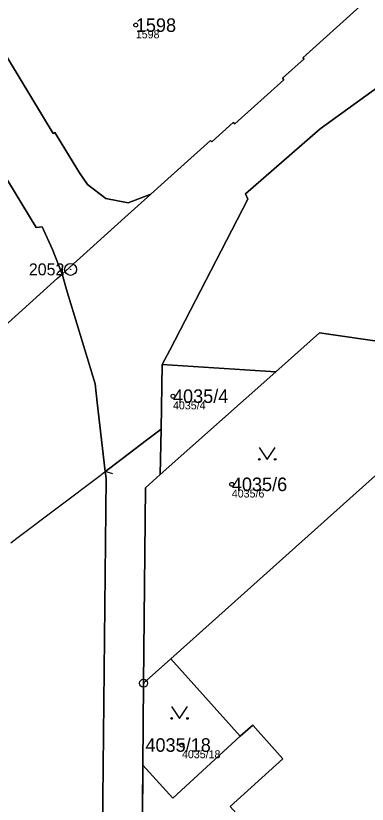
# Model space of a CAD drawing. Extents: x -690132 to -685994, y -975441 to -972444.
# Drawn here: x -688378 to -688333.8, y -974212.9 to -974113.9 of the extents above; entities that cross this region are included whole.
import ezdxf

# ---------------------------------------------------------------- set-up
doc = ezdxf.new("R2010")
doc.units = 0
for name, color, linetype in [('Definiční body', 7, 'Continuous'), ('Hranice parcel', 7, 'Continuous'), ('Parcelní čísla', 7, 'Continuous'), ('Polygon budovy', 7, 'Continuous'), ('Polygon parcely', 7, 'Continuous'), ('Vnitřní kresba', 7, 'Continuous'), ('Značky bodu BP', 7, 'Continuous'), ('Značky kultur', 7, 'Continuous')]:
    doc.layers.add(name, color=color, linetype=linetype)

msp = doc.modelspace()

# ---------------------------------------------------------------- linework, layer by layer
at = {"layer": 'Definiční body'}
for centre in [(-688362.89, -974115.08), (-688358.22, -974161.69), (-688350.83, -974172.76), (-688357.09, -974205.51)]:
    msp.add_circle(centre, 0.25, dxfattribs=at)
at = {"layer": 'Hranice parcel'}
for p, q in [((-688359.56, -974157.71), (-688359.72, -974165.85)), ((-688345.3, -974158.64), (-688359.56, -974157.71)), ((-688359.84, -974171.54), (-688345.3, -974158.64)), ((-688359.72, -974165.85), (-688359.84, -974171.54)), ((-688361.92, -974197.74), (-688358.5, -974194.68)), ((-688358.5, -974194.68), (-688349.77, -974204.41)), ((-688361.92, -974197.74), (-688362.01, -974208.03)), ((-688362.01, -974208.03), (-688362.12, -974222.81))]:
    msp.add_line(p, q, dxfattribs=at)
for points in [[(-688372.16, -974146.36), (-688373.36, -974143.25), (-688374.64, -974140.43), (-688375.41, -974140.51), (-688392.36, -974112.58), (-688393.42, -974110.92), (-688401.78, -974097.66), (-688403.51, -974094.93), (-688407.78, -974088.21), (-688407.58, -974088.06)], [(-688383.63, -974111.28), (-688383.18, -974112.02), (-688380.13, -974117.09), (-688380.28, -974117.17), (-688373.27, -974128.7), (-688373.08, -974128.58), (-688369.96, -974133.64), (-688368.98, -974135.1), (-688366.66, -974136.87), (-688363.84, -974137.38), (-688361.01, -974136.3)], [(-688361.01, -974136.3), (-688359.7, -974135.16), (-688353.49, -974129.59), (-688353.36, -974129.74), (-688350.65, -974127.3), (-688350.47, -974127.49), (-688344.3, -974121.96), (-688344.48, -974121.76), (-688341.75, -974119.32), (-688341.89, -974119.17), (-688333.86, -974111.96)], [(-688329.76, -974120.91), (-688339.73, -974128.1), (-688349.11, -974136.27), (-688348.83, -974136.96), (-688352.16, -974143.41), (-688358.63, -974155.9), (-688359.56, -974157.71)], [(-688361.01, -974136.3), (-688364.28, -974139.25), (-688371.24, -974145.53), (-688372.16, -974146.36)], [(-688366.73, -974171.15), (-688367.74, -974162.49), (-688368.01, -974160.12), (-688370.58, -974151.61), (-688371.5, -974148.56), (-688372.16, -974146.36)], [(-688326, -974160.97), (-688331.45, -974154.96), (-688339.8, -974153.75), (-688345.3, -974158.64)], [(-688358.5, -974194.68), (-688326.39, -974165.9), (-688325.73, -974166.64), (-688323.32, -974164.6)], [(-688366.73, -974171.15), (-688366.16, -974170.72), (-688361.53, -974167.22), (-688359.72, -974165.85)], [(-688367.74, -974285.75), (-688367.79, -974284.6), (-688366.62, -974172.04), (-688366.73, -974171.15)], [(-688359.84, -974171.54), (-688361.69, -974173.19), (-688361.92, -974197.74)], [(-688349.77, -974204.41), (-688348.18, -974203.03), (-688344.41, -974207.26), (-688351.03, -974213.23)], [(-688349.77, -974204.41), (-688358.24, -974212.2), (-688362.01, -974208.03)]]:
    msp.add_lwpolyline(points, dxfattribs=at)
at = {"layer": 'Polygon budovy'}
msp.add_lwpolyline([(-688383.18, -974112.02), (-688380.13, -974117.09), (-688380.28, -974117.17), (-688373.27, -974128.7), (-688373.08, -974128.58), (-688369.96, -974133.64), (-688368.98, -974135.1), (-688366.66, -974136.87), (-688363.84, -974137.38), (-688361.01, -974136.3), (-688359.7, -974135.16), (-688353.49, -974129.59), (-688353.36, -974129.74), (-688350.65, -974127.3), (-688350.47, -974127.49), (-688344.3, -974121.96), (-688344.48, -974121.76), (-688341.75, -974119.32), (-688341.89, -974119.17), (-688333.86, -974111.96)], dxfattribs=at)
msp.add_lwpolyline([(-688326.39, -974165.9), (-688358.5, -974194.68), (-688349.77, -974204.41), (-688348.18, -974203.03), (-688344.41, -974207.26), (-688351.03, -974213.23), (-688326.47, -974240.63), (-688319.88, -974234.68), (-688315.92, -974238.84), (-688317.64, -974240.07), (-688313.15, -974245.34), (-688306.15, -974238.95), (-688292.22, -974226.49), (-688287.77, -974222.41), (-688281.05, -974216.48), (-688281.35, -974216.14), (-688325.73, -974166.64)], close=True, dxfattribs=at)
at = {"layer": 'Polygon parcely'}
for points in [[(-688367.79, -974284.6), (-688366.62, -974172.04), (-688366.73, -974171.15), (-688367.74, -974162.49), (-688368.01, -974160.12), (-688370.58, -974151.61), (-688371.5, -974148.56), (-688372.16, -974146.36), (-688373.36, -974143.25), (-688374.64, -974140.43), (-688375.41, -974140.51), (-688392.36, -974112.58), (-688393.42, -974110.92), (-688401.78, -974097.66), (-688403.51, -974094.93)], [(-688392.36, -974112.58), (-688375.41, -974140.51), (-688374.64, -974140.43), (-688373.36, -974143.25), (-688372.16, -974146.36), (-688371.24, -974145.53), (-688364.28, -974139.25), (-688361.01, -974136.3), (-688363.84, -974137.38), (-688366.66, -974136.87), (-688368.98, -974135.1), (-688369.96, -974133.64), (-688373.08, -974128.58), (-688373.27, -974128.7), (-688380.28, -974117.17), (-688380.13, -974117.09), (-688383.18, -974112.02)], [(-688383.18, -974112.02), (-688380.13, -974117.09), (-688380.28, -974117.17), (-688373.27, -974128.7), (-688373.08, -974128.58), (-688369.96, -974133.64), (-688368.98, -974135.1), (-688366.66, -974136.87), (-688363.84, -974137.38), (-688361.01, -974136.3), (-688359.7, -974135.16), (-688353.49, -974129.59), (-688353.36, -974129.74), (-688350.65, -974127.3), (-688350.47, -974127.49), (-688344.3, -974121.96), (-688344.48, -974121.76), (-688341.75, -974119.32), (-688341.89, -974119.17), (-688333.86, -974111.96)], [(-688333.86, -974111.96), (-688341.89, -974119.17), (-688341.75, -974119.32), (-688344.48, -974121.76), (-688344.3, -974121.96), (-688350.47, -974127.49), (-688350.65, -974127.3), (-688353.36, -974129.74), (-688353.49, -974129.59), (-688359.7, -974135.16), (-688361.01, -974136.3), (-688364.28, -974139.25), (-688371.24, -974145.53), (-688372.16, -974146.36), (-688371.5, -974148.56), (-688370.58, -974151.61), (-688368.01, -974160.12), (-688367.74, -974162.49), (-688366.73, -974171.15), (-688366.16, -974170.72), (-688361.53, -974167.22), (-688359.72, -974165.85), (-688359.56, -974157.71), (-688358.63, -974155.9), (-688352.16, -974143.41), (-688348.83, -974136.96), (-688349.11, -974136.27), (-688339.73, -974128.1), (-688329.76, -974120.91)], [(-688329.76, -974120.91), (-688339.73, -974128.1), (-688349.11, -974136.27), (-688348.83, -974136.96), (-688352.16, -974143.41), (-688358.63, -974155.9), (-688359.56, -974157.71), (-688345.3, -974158.64), (-688339.8, -974153.75), (-688331.45, -974154.96)], [(-688351.03, -974213.23), (-688344.41, -974207.26), (-688348.18, -974203.03), (-688349.77, -974204.41), (-688358.24, -974212.2), (-688362.01, -974208.03), (-688362.12, -974222.81)]]:
    msp.add_lwpolyline(points, dxfattribs=at)
for points in [[(-688361.92, -974197.74), (-688358.5, -974194.68), (-688326.39, -974165.9), (-688325.73, -974166.64), (-688323.32, -974164.6), (-688322.98, -974164.31), (-688323.5, -974163.73), (-688326, -974160.97), (-688331.45, -974154.96), (-688339.8, -974153.75), (-688345.3, -974158.64), (-688359.84, -974171.54), (-688361.69, -974173.19)], [(-688359.84, -974171.54), (-688345.3, -974158.64), (-688359.56, -974157.71), (-688359.72, -974165.85)], [(-688281.05, -974216.48), (-688281.35, -974216.14), (-688278.95, -974213.98), (-688323.32, -974164.6), (-688325.73, -974166.64), (-688326.39, -974165.9), (-688358.5, -974194.68), (-688349.77, -974204.41), (-688348.18, -974203.03), (-688344.41, -974207.26), (-688351.03, -974213.23), (-688326.47, -974240.63), (-688319.88, -974234.68), (-688315.92, -974238.84), (-688317.64, -974240.07), (-688313.15, -974245.34), (-688306.15, -974238.95), (-688296.09, -974250.1), (-688291.41, -974245.88), (-688282.19, -974237.54), (-688292.22, -974226.49), (-688287.77, -974222.41)], [(-688362.87, -974285.78), (-688362.77, -974282.33), (-688362.64, -974270.56), (-688360.94, -974270.48), (-688358.56, -974270.49), (-688358.56, -974270.24), (-688358.7, -974259.52), (-688362.52, -974259.81), (-688362.35, -974244.48), (-688362.12, -974222.81), (-688362.01, -974208.03), (-688361.92, -974197.74), (-688361.69, -974173.19), (-688359.84, -974171.54), (-688359.72, -974165.85), (-688361.53, -974167.22), (-688366.16, -974170.72), (-688366.73, -974171.15), (-688366.62, -974172.04), (-688367.79, -974284.6), (-688367.74, -974285.75)], [(-688362.01, -974208.03), (-688358.24, -974212.2), (-688349.77, -974204.41), (-688358.5, -974194.68), (-688361.92, -974197.74)]]:
    msp.add_lwpolyline(points, close=True, dxfattribs=at)
at = {"layer": 'Vnitřní kresba'}
for p, q in [((-688372.142, -974145.36), (-688372.159, -974146.359)), ((-688372.72, -974146.87), (-688372.16, -974146.36)), ((-688380.43, -974153.82), (-688372.72, -974146.87)), ((-688367.37, -974171.64), (-688366.73, -974171.15)), ((-688365.773, -974171.443), (-688366.73, -974171.151)), ((-688377.82, -974179.53), (-688367.37, -974171.64)), ((-688378.61, -974180.12), (-688377.82, -974179.53))]:
    msp.add_line(p, q, dxfattribs=at)
at = {"layer": 'Značky bodu BP'}
for centre, radius in [((-688371.08, -974145.76), 0.75), ((-688371.08, -974145.76), 0.03), ((-688361.92, -974197.74), 0.5), ((-688361.92, -974197.74), 0.0303)]:
    msp.add_circle(centre, radius, dxfattribs=at)
at = {"layer": 'Značky kultur'}
for points in [[(-688347.38, -974168.129), (-688346.38, -974169.63), (-688345.38, -974168.129)], [(-688358.39, -974200.669), (-688357.39, -974202.17), (-688356.39, -974200.669)]]:
    msp.add_lwpolyline(points, dxfattribs=at)
for centre in [(-688347.38, -974169.629), (-688345.38, -974169.629), (-688358.39, -974202.169), (-688356.39, -974202.169)]:
    msp.add_circle(centre, 0.1, dxfattribs=at)

# ---------------------------------------------------------------- texts
at = {"layer": 'Definiční body'}
for s, p in [('1598', (-688362.89, -974116.736)), ('4035/4', (-688358.22, -974163.346)), ('4035/6', (-688350.83, -974174.416)), ('4035/18', (-688357.09, -974207.166))]:
    msp.add_text(s, height=1, dxfattribs=at).set_placement(p)
at = {"layer": 'Parcelní čísla'}
for s, p in [('1598', (-688362.89, -974115.93)), ('4035/4', (-688358.22, -974162.54)), ('4035/6', (-688350.83, -974173.61)), ('4035/18', (-688361.686, -974206.36))]:
    msp.add_text(s, height=1.7, dxfattribs=at).set_placement(p)
at = {"layer": 'Značky bodu BP'}
msp.add_text('2052', height=1.5, dxfattribs=at).set_placement((-688376.328, -974146.51))

doc.saveas('drawing.dxf')
